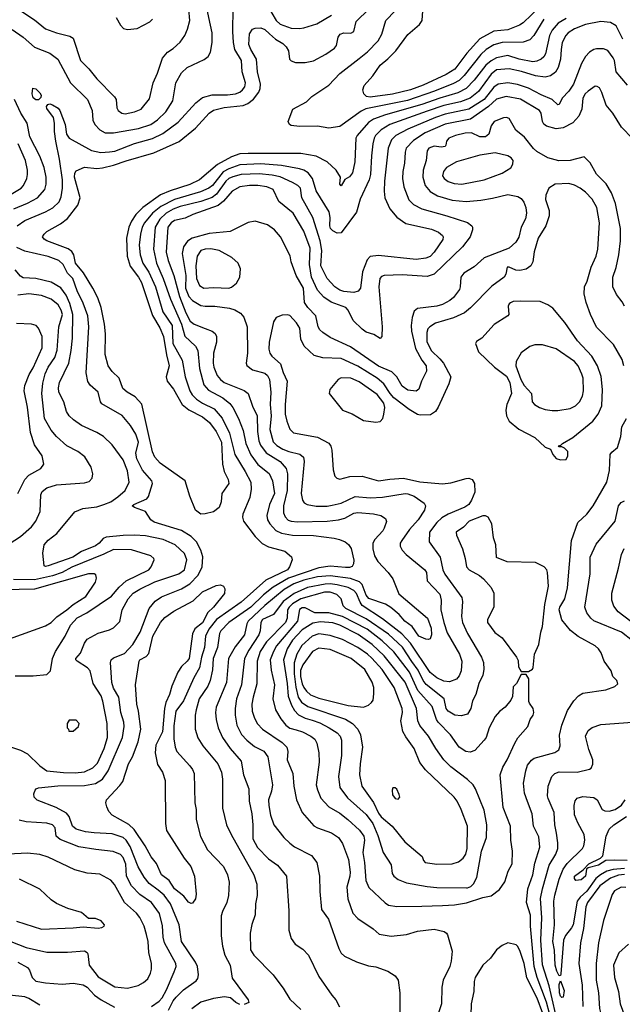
# Model space of a CAD drawing. Extents: x 997028 to 1115134, y 536408 to 618974.
# Tile 413 of 473: x 1084809 to 1089150, y 555832 to 562930. Entities that reach past the tile are written whole.
import ezdxf

# ---------------------------------------------------------------- set-up
doc = ezdxf.new("R2010")
doc.units = 0

msp = doc.modelspace()

# ---------------------------------------------------------------- linework, layer by layer
at = {"layer": '0CON10XD'}
for points in [[(1084755, 562859.5), (1084834.8, 562804.8), (1084915, 562733.1), (1085025, 562688.5), (1085083.5, 562645), (1085175.5, 562475), (1085298.5, 562355), (1085331.9, 562275), (1085335.6, 562205), (1085350, 562175), (1085385.8, 562135), (1085425, 562115.5), (1085485, 562113.9), (1085665, 562146.3), (1085753.1, 562175), (1085802.1, 562207.9), (1085861.8, 562265), (1085911.5, 562345), (1085933.5, 562475), (1085975, 562545.8), (1086015, 562585.4), (1086137.2, 562642.8), (1086166.2, 562665), (1086182.5, 562695), (1086196.5, 562765), (1086196.2, 562835), (1086152.3, 563035)], [(1084790, 561445), (1084845, 561481.8), (1084995.2, 561544.8), (1085046.5, 561573.5), (1085092.4, 561617.6), (1085108, 561652), (1085118.1, 561715), (1085116.6, 561775), (1085095.4, 561925), (1085069.4, 562055), (1085060, 562125), (1085060, 562185), (1085051.2, 562225), (1085005, 562290), (1085002.5, 562305), (1085011.7, 562318.3), (1085025, 562322.5), (1085045, 562316.7), (1085085, 562291.2), (1085098.8, 562275), (1085135.6, 562175), (1085145.6, 562105), (1085165.4, 562075.4), (1085327.2, 561987.2), (1085393.3, 561973.3), (1085455, 561976.7), (1085495, 561983.4), (1085635, 562037.4), (1085766.7, 562073.3), (1085840.8, 562109.2), (1085949.4, 562190.6), (1086078.7, 562331.3), (1086125, 562369.2), (1086195, 562387.2), (1086305, 562388.8), (1086363.7, 562396.3), (1086395, 562407.8), (1086415, 562423.2), (1086430.9, 562445), (1086436.5, 562475), (1086411.2, 562555), (1086406.4, 562635), (1086357.8, 562715), (1086348.2, 562765), (1086343.8, 562845), (1086347.9, 563012.1)], [(1084817.8, 562995), (1084915, 562930), (1084995, 562864.5), (1085075, 562835.5), (1085170.9, 562810.9), (1085195, 562796.2), (1085246.2, 562635), (1085306.9, 562576.9), (1085364.1, 562504.1), (1085493, 562373), (1085503.1, 562355), (1085508.1, 562295), (1085518.6, 562275), (1085545, 562256.4), (1085568.2, 562251.8), (1085636.7, 562265), (1085685, 562284.4), (1085745, 562360), (1085769.5, 562475), (1085800.9, 562545), (1085837, 562653), (1085874.5, 562695.5), (1085915, 562722.5), (1085965, 562768.6), (1085997.5, 562815), (1086017.9, 562862.1), (1086034.6, 562925), (1086028.2, 563005)], [(1088745, 562937.7), (1088687.5, 562905), (1088644.2, 562855), (1088626.2, 562815), (1088598, 562685), (1088585, 562662.2), (1088564.7, 562645.3), (1088535, 562631.2), (1088505, 562626.3), (1088408, 562645), (1088325, 562672.1), (1088245, 562655.2), (1088206, 562634), (1088168.2, 562601.9), (1088083.3, 562495), (1088024.9, 562435.1), (1087965, 562403), (1087835.4, 562364.6), (1087705, 562318.2), (1087445, 562244.4), (1087358.1, 562211.9), (1087320.8, 562189.2), (1087240.7, 562095), (1087230.9, 562075), (1087222.9, 561905), (1087206.2, 561826.2), (1087185, 561796.2), (1087152.3, 561777.7), (1087125, 561733.3), (1087114.2, 561745), (1087120, 561795), (1087088.1, 561845), (1087024.2, 561905), (1086945.9, 561945.9), (1086835, 561965.3), (1086454, 561966), (1086395, 561962.2), (1086335, 561940.2), (1086233.9, 561886.1), (1086105, 561776.5), (1086035, 561741.9), (1085893.4, 561696.6), (1085823.3, 561666.7), (1085694.8, 561575.2), (1085644.7, 561525), (1085613.3, 561476.7), (1085595.2, 561435), (1085578.1, 561355), (1085583.8, 561225), (1085603.7, 561153.7), (1085664.1, 561075), (1085685.2, 561035.2), (1085765, 560797.5), (1085819.1, 560709.1), (1085845.5, 560645), (1085865.6, 560515), (1085884.7, 560435), (1085864.5, 560355), (1085871.1, 560325), (1085916.2, 560266.2), (1085978.9, 560155), (1086026.3, 560116.3), (1086125, 560067.2), (1086175.4, 560025), (1086225, 559960.8), (1086262.2, 559885), (1086268.8, 559725), (1086282.9, 559672.9), (1086311.5, 559615), (1086314.5, 559585.5), (1086264, 559515), (1086260, 559455), (1086245, 559413.3), (1086205, 559382), (1086145, 559366.7), (1086114.6, 559364.6), (1086074.6, 559394.6), (1086034.4, 559495), (1086001.9, 559605), (1085821.8, 559731.8), (1085782.9, 559775), (1085765.4, 559815), (1085688.3, 560158.3), (1085641.7, 560211.7), (1085582, 560245), (1085550.9, 560270.9), (1085526, 560345), (1085474.1, 560394.1), (1085445.5, 560435), (1085425.4, 560515.4), (1085426.7, 560665), (1085420.6, 560735), (1085395.3, 560855), (1085370.7, 560925), (1085335.2, 560995.2), (1085268.1, 561105), (1085212, 561175), (1085198.8, 561235), (1085185, 561260), (1085158.3, 561278.3), (1085004.2, 561335), (1084985, 561347.1), (1084972.9, 561365), (1084984.3, 561385), (1085005, 561402.9), (1085101.7, 561458.3), (1085153.7, 561496.3), (1085226.9, 561593.1), (1085243.3, 561645), (1085203.3, 561795), (1085205.5, 561824.5), (1085215, 561840.8), (1085275, 561866.5), (1085365, 561857.7), (1085405, 561862.7), (1085485, 561881.6), (1085575, 561913.4), (1085775, 561970.6), (1085957.3, 562052.7), (1086075, 562148.8), (1086174.6, 562255), (1086205, 562277.8), (1086282.2, 562297.8), (1086417.8, 562312.2), (1086453.2, 562326.8), (1086492.8, 562357.3), (1086532.8, 562407.2), (1086542.4, 562435), (1086542.9, 562465), (1086521.9, 562555), (1086515.9, 562645), (1086473.4, 562715), (1086460.8, 562750.9), (1086465, 562828.8), (1086485, 562861.8), (1086505, 562869.6), (1086545, 562872.1), (1086575, 562859.1), (1086608.6, 562828.6), (1086650.7, 562790.7), (1086705, 562757.3), (1086729.4, 562735), (1086745.8, 562705), (1086752.5, 562645), (1086763.8, 562633.8), (1086795, 562622.2), (1086865, 562621.1), (1086925, 562634.4), (1087015, 562681.8), (1087075.7, 562725), (1087090.8, 562745), (1087104.2, 562805), (1087118.8, 562825), (1087145, 562835.7), (1087195, 562832.5), (1087215, 562843.8), (1087233.5, 562916.5), (1087325, 563006.5)], [(1086595, 563030.6), (1086655.9, 562925), (1086685, 562897.8), (1086765, 562868.7), (1086825, 562865.4), (1086855, 562870.4), (1086949.6, 562900.4), (1087055, 562962.1)], [(1088585.3, 562935), (1088512.8, 562817.2), (1088485.3, 562784.7), (1088435, 562768.2), (1088285.2, 562764.8), (1088225, 562750), (1088169.6, 562715), (1088130.5, 562679.5), (1088011.9, 562528.1), (1087975, 562492.4), (1087935, 562469.6), (1087796.2, 562415), (1087602.9, 562347.1), (1087302.7, 562287.3), (1087269.1, 562270.9), (1087115, 562160), (1087035, 562149.2), (1086955, 562162.5), (1086825, 562160), (1086765, 562166.7), (1086752.5, 562175), (1086743.8, 562195), (1086776.1, 562283.9), (1086875, 562338), (1086914.5, 562375.5), (1087035, 562459.2), (1087115, 562541.9), (1087255, 562651.1), (1087315, 562697.5), (1087392.4, 562777.6), (1087417.7, 562825), (1087445.9, 562924.1), (1087514.6, 562995)], [(1088556.6, 563023.4), (1088435, 562907.7), (1088409.7, 562890.3), (1088325, 562857.4), (1088225, 562847.9), (1088125, 562791.2), (1088030.2, 562689.8), (1087945, 562573.3), (1087880.5, 562535), (1087715, 562457.7), (1087624.3, 562425), (1087495, 562394.3), (1087335, 562371.5), (1087306.6, 562376.6), (1087287.5, 562395), (1087281.4, 562425), (1087290.6, 562455), (1087353.7, 562526.4), (1087405, 562603.1), (1087462.2, 562647.8), (1087518.1, 562705), (1087605, 562822.5), (1087690, 562895), (1087707.3, 562925), (1087713.5, 562995)], [(1085503.8, 562945), (1085535, 562890), (1085557.3, 562867.3), (1085585, 562860), (1085655, 562866.2), (1085746.7, 562915), (1085765, 562933.3)], [(1089155, 562788.5), (1089105.7, 562885.7), (1089065, 562910.3), (1088995, 562916.2), (1088885, 562896.4), (1088805, 562864.7), (1088759.6, 562835), (1088742.5, 562815), (1088717.8, 562765), (1088708.8, 562715), (1088706, 562645), (1088689.2, 562585), (1088668.9, 562551.1), (1088634, 562526), (1088595, 562514.6), (1088525, 562524.2), (1088425, 562557.4), (1088335, 562576.7), (1088245, 562569.1), (1088205, 562536.4), (1088115, 562413.1), (1088053.2, 562365), (1087985, 562337), (1087865, 562311.6), (1087745, 562270.2), (1087475.5, 562175), (1087413.4, 562136.6), (1087373.3, 562095), (1087362.2, 562075), (1087353.8, 562036.2), (1087342.3, 561947.7), (1087336.2, 561815), (1087325.6, 561774.4), (1087261.5, 561635), (1087235, 561543.3), (1087125, 561394), (1087095, 561392), (1087065, 561408), (1087048.6, 561425), (1087042.7, 561445), (1087045.6, 561505), (1087037.5, 561545), (1086945, 561696.7), (1086918.5, 561785), (1086886.5, 561825)], [(1089187.8, 562457.8), (1089105.6, 562555), (1089093.6, 562635), (1089085, 562654.2), (1089045, 562708), (1089015, 562720.8), (1088965, 562720.8), (1088945, 562714.2), (1088914.4, 562695.6), (1088885.5, 562664.5), (1088856.9, 562613.1), (1088798.2, 562465), (1088764.3, 562415.7), (1088716.7, 562365), (1088695, 562317.5), (1088685, 562316.7), (1088644.7, 562354.7), (1088565, 562389.3), (1088475, 562435.8), (1088395, 562463.2), (1088325, 562473.7), (1088255, 562464.1), (1088225, 562443.2), (1088154.3, 562355), (1088045, 562284.4), (1087875, 562247.8), (1087805, 562224.8), (1087605, 562140), (1087518.8, 562095), (1087488.5, 562065), (1087462.6, 562005), (1087435.9, 561765), (1087434, 561694), (1087440, 561645), (1087475.9, 561565.9), (1087525, 561506.7), (1087591.3, 561461.3), (1087775, 561419.6), (1087825, 561398.5), (1087855.3, 561375.3), (1087860.5, 561365), (1087856.4, 561345), (1087795.4, 561255), (1087765, 561223.8), (1087735, 561210.8), (1087665, 561201.1), (1087395, 561228.9), (1087335, 561222), (1087312, 561198), (1087277.8, 561112.3), (1087264.7, 560995), (1087247, 560973), (1087215, 560963.3), (1087145, 560970.5), (1087115, 560981.2), (1087078.2, 561005), (1087023.3, 561065), (1086978.2, 561155), (1086985.6, 561265), (1086974.4, 561335), (1086920.3, 561505), (1086840.9, 561645), (1086832.1, 561715), (1086813.3, 561735), (1086775, 561756.6), (1086686.2, 561796.2), (1086628.7, 561808.7), (1086535, 561818.1), (1086405, 561813.7), (1086345, 561797.9), (1086316.7, 561785), (1086295, 561766.2), (1086226.9, 561673.1), (1086195, 561647.2), (1086115, 561620.3), (1085965, 561582.9), (1085915, 561563.4), (1085865, 561534.8), (1085817.5, 561492.5), (1085786, 561435), (1085773.1, 561275), (1085794.8, 561175), (1085843.4, 561063.4), (1085895.7, 560915), (1085975.2, 560735), (1085999, 560649), (1086075.2, 560575.2), (1086093.1, 560545), (1086104.2, 560414.2), (1086135, 560298.1), (1086168.8, 560258.8), (1086273.3, 560203.3), (1086323.2, 560163.2), (1086345.2, 560135.2), (1086386, 560055), (1086417.7, 559967.7), (1086437.6, 559875), (1086473, 559793), (1086524, 559724), (1086605, 559658.2), (1086630, 559605), (1086644.7, 559515), (1086608.9, 559435), (1086590.3, 559355), (1086594.1, 559325), (1086611.2, 559295), (1086655, 559248), (1086695, 559228.4), (1086774.3, 559214.3), (1086925, 559210.8), (1087075, 559192.1), (1087113.1, 559183.1), (1087154.6, 559164.6), (1087177.6, 559147.6), (1087198, 559118), (1087215.4, 559034.6), (1087213.3, 559006.7), (1087205, 558988.8), (1087185, 558981.1), (1087155, 558980.8), (1087045, 558990.2), (1086965, 558978.5), (1086745.9, 558904.1), (1086635, 558839.2), (1086566.5, 558783.5), (1086475, 558694.4), (1086316, 558585), (1086258.8, 558525), (1086248.1, 558505), (1086234.2, 558405), (1086203.8, 558325), (1086196.9, 558243.1), (1086181.1, 558165), (1086164.1, 558125), (1086102.9, 558035), (1086079.1, 557955), (1086073.9, 557915), (1086072.1, 557815), (1086091.9, 557751.9), (1086128.5, 557695), (1086235.5, 557565), (1086263.5, 557505), (1086270.5, 557455), (1086270.5, 557245), (1086299.5, 557125), (1086332.5, 557055), (1086494.5, 556765), (1086516.9, 556696.9), (1086520, 556615), (1086506.9, 556555), (1086504.4, 556475.6), (1086482.2, 556407.8), (1086470, 556345), (1086470.8, 556225), (1086496, 556185), (1086636, 556045), (1086669.1, 555999.1), (1086707.6, 555947.6), (1086755, 555868), (1086835, 555793.3)], [(1084925, 562352), (1084905, 562367.5), (1084898.8, 562395), (1084902.5, 562437.5), (1084925, 562432.5), (1084953.6, 562403.6), (1084962.5, 562385), (1084961.7, 562368.3), (1084945, 562353.3), (1084925, 562352)], [(1089224.3, 562074.3), (1089144.4, 562154.4), (1089082.5, 562255), (1089034.7, 562314.7), (1089003.8, 562405), (1088985, 562438.1), (1088969.4, 562449.4), (1088955, 562451.1), (1088904.2, 562415.8), (1088882.9, 562395), (1088865.4, 562365), (1088858.9, 562285), (1088836, 562234), (1088793.7, 562186.3), (1088725, 562150.9), (1088675, 562142.5), (1088605, 562161.5), (1088586.1, 562176.1), (1088574.4, 562195), (1088565.5, 562255), (1088553.1, 562275), (1088416.8, 562356.8), (1088313.4, 562376.6), (1088245, 562356.4), (1088186.7, 562303.3), (1088056, 562214), (1087875, 562176.8), (1087730.9, 562115), (1087645, 562059.6), (1087593.9, 562005), (1087585.4, 561975), (1087581.8, 561895), (1087568.4, 561835), (1087567.5, 561785), (1087575.6, 561724.4), (1087611.2, 561631.2), (1087645, 561598.8), (1087705, 561566.2), (1087887.1, 561517.1), (1088035, 561468.9), (1088066, 561445), (1088072, 561435), (1088070.8, 561415), (1088053.1, 561365), (1087998, 561292), (1087795, 561094.6), (1087745, 561078.9), (1087565, 561090.3), (1087435, 561086.8), (1087415, 561078.5), (1087403.5, 561065), (1087395.4, 561005), (1087420, 560715), (1087418.8, 560645), (1087405, 560631.2), (1087359.4, 560659.4), (1087305, 560677.8), (1087275, 560698.1), (1087212.1, 560762.1), (1087176.1, 560836.1), (1087157.5, 560855), (1087053.8, 560893.8), (1086999, 560929), (1086955, 560980.5), (1086911.7, 561075), (1086896.2, 561165), (1086902.2, 561282.2), (1086856.6, 561406.6), (1086778.9, 561535), (1086675, 561618.5), (1086635, 561705.5), (1086590, 561725), (1086525.2, 561735.2), (1086465, 561735.7), (1086394.3, 561725), (1086339.1, 561695), (1086278, 561622), (1086239.1, 561590.9), (1086056.2, 561525), (1086000.9, 561499.1), (1085925, 561482.5), (1085899.7, 561465), (1085876.6, 561435), (1085863.3, 561255), (1085877.4, 561195), (1085919, 561085), (1085960, 560935), (1086005, 560817.1), (1086037.2, 560757.2), (1086065, 560734), (1086145, 560703.8), (1086195.5, 560685.5), (1086216.8, 560666.8), (1086225.6, 560645.6), (1086225.6, 560605), (1086204.7, 560525.3), (1086203.5, 560455), (1086208, 560425), (1086231.2, 560365), (1086254.5, 560335), (1086281.1, 560315), (1086427, 560257), (1086455, 560234.2), (1086486.2, 560145), (1086519.2, 560075), (1086521.2, 559961.2), (1086531.5, 559895), (1086542.6, 559862.6), (1086585, 559807.6), (1086685, 559744.1), (1086729.3, 559695), (1086737.1, 559655), (1086734.8, 559535), (1086710.5, 559425), (1086710.4, 559375), (1086721.8, 559345), (1086743.1, 559323.1), (1086765, 559314.2), (1086809.6, 559309.6), (1087025, 559314.2), (1087105, 559323.5), (1087152.5, 559337.5), (1087215, 559371.3), (1087245, 559378.2), (1087358.2, 559368.2), (1087410, 559355), (1087443.8, 559335), (1087451.7, 559311.7), (1087435.4, 559264.6), (1087424.4, 559245), (1087367, 559183), (1087353.8, 559155), (1087353.8, 559115), (1087366.2, 559065), (1087388.2, 559025), (1087463.1, 558945), (1087498.1, 558898.1), (1087540.4, 558790.4), (1087746.6, 558616.6), (1087774, 558544), (1087776.9, 558495), (1087765, 558467.5), (1087755, 558461.4), (1087734.6, 558464.6), (1087685, 558486.9), (1087635.8, 558555.8), (1087582.5, 558595), (1087542.3, 558642.3), (1087483.1, 558693.1), (1087445, 558716.7), (1087325, 558756.4), (1087305, 558782.3), (1087277.2, 558857.2), (1087257.6, 558877.6), (1087191.6, 558901.6), (1087045, 558921.8), (1086955, 558912.9), (1086855, 558889), (1086785, 558862.2), (1086715, 558821.5), (1086575, 558706.5), (1086454.7, 558595), (1086445.3, 558575), (1086429.4, 558495), (1086360.1, 558409.9), (1086313.1, 558325), (1086299.4, 558150.6), (1086225.4, 557975), (1086220.4, 557935), (1086223.8, 557885), (1086237.9, 557825), (1086270.8, 557755), (1086324.8, 557674.8), (1086404.5, 557585), (1086421.1, 557485), (1086460.5, 557385), (1086462.9, 557295), (1086482.1, 557205), (1086489.1, 557125), (1086487.5, 557025), (1086521.3, 556961.3), (1086600.5, 556880.5)], [(1084766.4, 561566.4), (1084865, 561606.6), (1084937.8, 561645), (1084988.8, 561705), (1084999.3, 561745), (1084999.3, 561795), (1084984.7, 561865), (1084954, 561945), (1084880.7, 562085), (1084862.5, 562185), (1084816.2, 562255), (1084770.2, 562355)], [(1089165.5, 560865.5), (1089150, 560895), (1089108.3, 560948.3), (1089083.1, 561005), (1089083.1, 561075), (1089106.1, 561143.9), (1089126.2, 561235), (1089136.2, 561335), (1089136.2, 561425), (1089102.1, 561605), (1089071.7, 561681.7), (1089035, 561747.5), (1088965, 561815.8), (1088918.9, 561898.9), (1088875, 561941.2), (1088775.4, 561914.6), (1088692.6, 561912.6), (1088614.7, 561934.7), (1088535, 561980.5), (1088510.9, 562000.9), (1088445, 562083.1), (1088383.8, 562133.8), (1088335, 562216.9), (1088315, 562225.6), (1088295, 562223.5), (1088227.5, 562195), (1088205.6, 562165), (1088189.4, 562105), (1088165, 562084.6), (1088125, 562084.6), (1088065, 562114), (1088017.7, 562112.3), (1087948.8, 562095), (1087901.2, 562075), (1087883.8, 562055), (1087880, 562025), (1087873.6, 562016.4), (1087845, 562010.8), (1087795, 562017.8), (1087755.8, 562005), (1087744.5, 561985), (1087737.5, 561915), (1087716.2, 561845), (1087713.8, 561795), (1087730.4, 561735), (1087765, 561692.3), (1087819, 561659), (1087925, 561628.2), (1088025, 561620), (1088131.5, 561628.5), (1088215, 561642.3), (1088325, 561670), (1088396.5, 561656.5), (1088421.5, 561641.5), (1088440.9, 561615), (1088456.1, 561575), (1088460, 561535), (1088451.8, 561495), (1088421.5, 561435), (1088405, 561362), (1088383.6, 561325), (1088335, 561282), (1088155, 561212.7), (1088082.2, 561147.8), (1088008, 561102), (1087987.1, 561075), (1087982.9, 561005), (1087976.4, 560985), (1087933.6, 560926.4), (1087908.1, 560905), (1087855, 560877.3), (1087815, 560864.2), (1087675, 560848.5), (1087651.7, 560828.3), (1087637.1, 560782.9), (1087629.8, 560725), (1087631.9, 560685), (1087660.6, 560560.6), (1087707.1, 560475), (1087736.1, 560435), (1087738.5, 560395), (1087704.2, 560325), (1087685, 560266.7), (1087665, 560252.9), (1087605, 560258.8), (1087565, 560287.3), (1087525, 560356.4), (1087490.5, 560390.5), (1087395, 560432.1), (1087191.5, 560571.5), (1087045, 560639.1), (1086993.1, 560675), (1086970.5, 560695), (1086958.8, 560715), (1086942.2, 560795), (1086884.5, 560855), (1086860.9, 560890.9), (1086852.8, 560995), (1086800.5, 561085), (1086764.5, 561184.5), (1086756.8, 561226.8), (1086688.6, 561365), (1086645, 561414), (1086595, 561450.8), (1086505, 561477.5), (1086455, 561468), (1086325.9, 561404.1), (1086175, 561388.8), (1086052.5, 561355), (1086017.8, 561332.3), (1085987.8, 561292.2), (1085978.2, 561245), (1086006, 561085), (1086003.9, 560995), (1086028.3, 560935), (1086055, 560906.1), (1086115, 560869.2), (1086143.9, 560863.9), (1086215, 560865.3), (1086320.8, 560850.9), (1086359, 560839), (1086400, 560815), (1086424.5, 560785), (1086447.1, 560715), (1086450.5, 560525), (1086440.6, 560455), (1086446.3, 560436.3), (1086485, 560406.2), (1086575, 560381.4), (1086595.2, 560365.2), (1086608.4, 560335), (1086617.1, 560245), (1086612.7, 560155), (1086619.5, 560075), (1086611.6, 559975), (1086635, 559886.9), (1086661.1, 559861.1), (1086705, 559834.8), (1086746.8, 559816.8), (1086827.1, 559797.1), (1086853.1, 559775), (1086857.8, 559745), (1086837.5, 559515), (1086846.9, 559466.9), (1086857.8, 559447.8), (1086880, 559435), (1086945, 559422.7), (1087025, 559423.1), (1087061, 559429)], [(1084687.8, 561635), (1084819.1, 561715), (1084836.2, 561735), (1084859.6, 561785), (1084866, 561815), (1084864.1, 561845), (1084850.6, 561915), (1084798.5, 562035)], [(1087995, 561744.6), (1088155, 561775.5), (1088285, 561823.5), (1088347, 561863), (1088362.4, 561887.6), (1088364.4, 561915), (1088350, 561935), (1088325, 561949.1), (1088235, 561969.1), (1088125, 561953.2), (1087955, 561904.5), (1087883.3, 561865), (1087861.5, 561835), (1087855.5, 561805), (1087866.9, 561785), (1087895, 561763.8), (1087938.8, 561748.8), (1087995, 561744.6)], [(1086886.5, 561825), (1086855, 561844.7), (1086825, 561854.7), (1086695, 561878.7), (1086545, 561890.9), (1086395, 561884.1), (1086315, 561855.8), (1086275.8, 561834.2), (1086196.7, 561735), (1086171.2, 561715), (1086111.4, 561688.6), (1085925, 561634.8), (1085825.5, 561584.4), (1085764.6, 561535.4), (1085707.9, 561465), (1085691.1, 561435), (1085679.4, 561385), (1085670.5, 561305), (1085677.4, 561235), (1085696.9, 561175), (1085739.3, 561109.3), (1085787, 561005), (1085838.9, 560825), (1085908.3, 560725), (1085913, 560595), (1085978.6, 560475), (1086002.1, 560355), (1086034.1, 560255), (1086052.2, 560225), (1086083.2, 560193.2), (1086125, 560165.3), (1086209.6, 560125), (1086268.3, 560058.3), (1086319.9, 559949.9), (1086359.2, 559795), (1086432.3, 559672.3), (1086473.1, 559595), (1086475.4, 559545), (1086466.2, 559485), (1086416.9, 559365), (1086414.5, 559344.5), (1086421.9, 559315), (1086505, 559204.2), (1086555, 559153.1), (1086600.4, 559130.4), (1086719.5, 559099.5), (1086767.5, 559057.5), (1086772.5, 559035), (1086753.6, 558985), (1086737.7, 558965), (1086581.7, 558888.3), (1086405, 558731.1), (1086226.8, 558605), (1086170.8, 558535), (1086146.6, 558486.6), (1086139.4, 558405), (1086117.7, 558335), (1086103.4, 558256.6), (1086064.6, 558185), (1085990.1, 558019.9), (1085934.2, 557945), (1085918.7, 557838.7), (1085919.7, 557745), (1085928.9, 557685), (1085940.9, 557655), (1086035, 557551.4), (1086054.7, 557524.7), (1086066.5, 557495), (1086070.5, 557285), (1086079.1, 557235), (1086080.5, 557165), (1086111.7, 557041.7), (1086162.2, 556945), (1086276.9, 556825), (1086306.4, 556765), (1086317.9, 556712.1), (1086313.5, 556615), (1086300, 556565), (1086269.1, 556500.9), (1086261.1, 556468.9), (1086260.7, 556325), (1086270.9, 556250.9), (1086286, 556186), (1086325.5, 556115), (1086340.6, 556020.6), (1086456, 555865), (1086460, 555845), (1086425, 555829.3)], [(1089160.8, 560435), (1089149.2, 560479.2), (1089087.6, 560587.6), (1088965, 560714), (1088921.1, 560805), (1088890.2, 560890.2), (1088874.6, 560954.6), (1088879.1, 561005), (1088897.1, 561045), (1088925.5, 561145), (1088962.1, 561225), (1088974.6, 561275), (1088986.7, 561465), (1088967.5, 561575), (1088933.5, 561635), (1088885, 561685.6), (1088846, 561715), (1088805, 561736.5), (1088765, 561748.5), (1088667.5, 561745), (1088620, 561715), (1088599.4, 561665), (1088597, 561633), (1088624.4, 561555), (1088624.4, 561515), (1088600.5, 561445), (1088543.8, 561355), (1088515, 561257.5), (1088506.5, 561185), (1088491.1, 561155), (1088458, 561132), (1088412, 561122), (1088383.2, 561123.2), (1088335, 561145.8), (1088320, 561145), (1088310.6, 561095), (1088300, 561075), (1088210.7, 561009.3), (1088057, 560853), (1088013.2, 560816.8), (1087935, 560781.5), (1087805, 560741.1), (1087763.1, 560716.9), (1087749.7, 560700.3), (1087741.1, 560675), (1087742.9, 560607.1), (1087775, 560541.8), (1087836.2, 560486.2), (1087863.1, 560453.1), (1087914.2, 560355), (1087900, 560305), (1087823.9, 560136.1), (1087804.6, 560105.4), (1087768.7, 560081.3), (1087695, 560079.1), (1087674.1, 560084.1), (1087615, 560118.8), (1087505, 560203.7), (1087477.6, 560235), (1087432.9, 560305), (1087383.8, 560345), (1087245, 560431.2), (1087125, 560488), (1086993, 560493), (1086930.3, 560510.3), (1086857.2, 560577.2), (1086833.3, 560626.7), (1086826.2, 560705), (1086803.8, 560745), (1086755, 560797.1), (1086735, 560802.5), (1086699.5, 560800.5), (1086657, 560783), (1086637, 560753), (1086607.1, 560605), (1086604.5, 560555.5), (1086611.5, 560525), (1086624.7, 560504.7), (1086688.1, 560448.1), (1086706.2, 560386.2), (1086735.8, 560325), (1086720.5, 560155), (1086721.8, 560085), (1086732.7, 560035), (1086755, 559978), (1086780.9, 559950.9), (1086955, 559920), (1087037, 559877), (1087050.8, 559855), (1087056.5, 559826.5), (1087066.7, 559685), (1087080.3, 559640.3), (1087094.3, 559624.3), (1087115, 559617.5), (1087186.7, 559636.7), (1087275, 559638.9), (1087395, 559605.4), (1087475, 559618.7), (1087575, 559625.3), (1087692.6, 559597.4), (1087855, 559583.8), (1087915, 559590), (1088025, 559621.4), (1088045, 559624.2), (1088068.8, 559615), (1088085.6, 559585.6), (1088088.5, 559525), (1088064.6, 559465), (1088045.4, 559435), (1088015, 559415.4), (1087895, 559365.9), (1087850.5, 559339.5), (1087814, 559305), (1087761.2, 559235), (1087759.4, 559165), (1087838.9, 559055), (1087856.3, 558965), (1087872.5, 558932.5), (1087994.3, 558765), (1087999.4, 558735), (1087993, 558627), (1087999.6, 558585), (1088034, 558505), (1088135.4, 558335), (1088149.6, 558295), (1088152.1, 558245), (1088144.7, 558205.3), (1088117.3, 558145), (1088094.6, 558065.4), (1088070.7, 558019.3), (1088059.5, 557965), (1088035, 557924.4), (1087989.5, 557910.5), (1087945, 557915.4), (1087895, 557944.5), (1087880.4, 557965), (1087867.9, 558035), (1087737.3, 558137.3), (1087716.5, 558166.5), (1087680.7, 558240.7), (1087633.8, 558303.8), (1087565.8, 558405.8), (1087465, 558500), (1087305, 558610.4), (1087158.2, 558685), (1087140, 558705), (1087125.5, 558755), (1087093.6, 558785), (1087045, 558804.1), (1087005, 558803), (1086835, 558755.5), (1086775, 558718.6), (1086749.8, 558695), (1086739.3, 558675), (1086736.2, 558615), (1086724.8, 558585), (1086586.1, 558443.9), (1086542, 558375), (1086520.2, 558305), (1086517.2, 558142.7), (1086489.7, 558045), (1086482.2, 557995), (1086484.2, 557944.2), (1086500.4, 557895), (1086522.8, 557852.8), (1086557.5, 557815), (1086699.7, 557719.7), (1086732.5, 557685), (1086740.5, 557655), (1086736.9, 557595), (1086776.5, 557495), (1086784.6, 557405), (1086803.5, 557305), (1086844.6, 557214.6), (1086928.6, 557118.6), (1086955, 557103.5), (1087055, 557068.5), (1087105, 557034.3), (1087135, 556990), (1087176.9, 556875), (1087190.4, 556785), (1087188.2, 556755), (1087166.5, 556675), (1087172.8, 556592.8), (1087209.2, 556489.2), (1087245, 556450.6), (1087355, 556375.6), (1087398.3, 556338.3), (1087485, 556322.5), (1087595, 556334.4), (1087675, 556358.5), (1087795, 556372.9), (1087865.8, 556355.8), (1087884.2, 556344.2), (1087891.7, 556331.7), (1087925.5, 556215), (1087917, 556143), (1087906.8, 556103.2), (1087858.8, 556005), (1087850.5, 555955), (1087847.5, 555835), (1087806.9, 555713.1)], [(1085880.1, 555789.9), (1085915, 555857.1), (1085935, 555882.9), (1085990, 555935), (1086079.4, 556000.6), (1086091.7, 556018.3), (1086097.5, 556045), (1086088.9, 556105), (1086076.3, 556136.3), (1085973.4, 556285), (1085957.2, 556405), (1085895.8, 556555), (1085849.3, 556619.3), (1085806.4, 556655), (1085742.4, 556702.4), (1085705, 556747.3), (1085662.4, 556822.4), (1085605, 556968.2), (1085575.1, 557015.1), (1085555, 557033.1), (1085475, 557061.1), (1085345, 557066.7), (1085283.8, 557075), (1085215, 557093.5), (1085188.4, 557115), (1085165.3, 557185.3), (1085145, 557209.5), (1085071.3, 557251.3), (1084935, 557302.9), (1084912.5, 557325), (1084911.7, 557348.3), (1084920, 557375), (1084927.5, 557385), (1084945, 557391.2), (1085083.7, 557406.4), (1085275, 557408.3), (1085355, 557424.7), (1085405.5, 557454.5), (1085446.8, 557515), (1085550, 557755), (1085562.4, 557835), (1085559.7, 557865), (1085537.8, 557935), (1085522, 558045), (1085485, 558111.4), (1085471.9, 558151.9), (1085462.9, 558295), (1085466.7, 558315), (1085485, 558330), (1085565, 558361.6), (1085623.5, 558425), (1085676.2, 558513.9), (1085742.5, 558685), (1085785, 558737.8), (1085830.8, 558769.2), (1085973.4, 558826.6), (1086035, 558863.4), (1086094.1, 558925), (1086122.5, 558985), (1086127.4, 559057.4), (1086113.2, 559105), (1086083.8, 559165), (1086045, 559204.6), (1085975, 559247.6), (1085777.2, 559307.2), (1085754.6, 559325), (1085714.6, 559384.6), (1085635, 559412.9), (1085620, 559425), (1085630, 559435), (1085725.4, 559474.6), (1085737.1, 559492.9), (1085766.8, 559586.8), (1085761.4, 559605), (1085693.4, 559683.4), (1085651.6, 559765), (1085644.7, 559805), (1085663.7, 559885), (1085645, 559942.9), (1085606.5, 560005), (1085547.1, 560077.1), (1085401.7, 560161.7), (1085391.4, 560175), (1085373.1, 560245), (1085316.2, 560296.2), (1085300.9, 560320.9), (1085288.8, 560385), (1085306.5, 560715), (1085299.5, 560795), (1085266, 560886), (1085221.9, 560975), (1085192.3, 561065), (1085153.1, 561103.1), (1085121.9, 561165), (1085091.8, 561195), (1085015, 561223.5), (1084845, 561261.6), (1084788.9, 561288.9)], [(1086315, 560994.4), (1086335, 561002.5), (1086369.7, 561030.3), (1086396, 561075), (1086400, 561135), (1086384, 561175), (1086338, 561215), (1086245, 561266.2), (1086185, 561277.3), (1086144.7, 561275.3), (1086114.5, 561265), (1086087.5, 561225), (1086076.8, 561155), (1086083.8, 561063.8), (1086103.5, 561013.5), (1086135, 560994.6), (1086205, 560999.2), (1086315, 560994.4)], [(1084735, 557690), (1084815, 557662.9), (1084865, 557636.9), (1084955, 557551.1), (1085005, 557515.9), (1085125, 557503.1), (1085208.7, 557501.3), (1085275, 557507.3), (1085335, 557535.4), (1085370.1, 557569.9), (1085417.2, 557675), (1085441.6, 557755), (1085438.3, 557855), (1085408.2, 558018.2), (1085395, 558054.4), (1085337.5, 558145), (1085316.7, 558236.7), (1085297.9, 558257.9), (1085222.5, 558305), (1085213.1, 558315), (1085213.1, 558325), (1085247.8, 558362.3), (1085275.5, 558435), (1085295, 558462.9), (1085375, 558508), (1085455, 558531.2), (1085485, 558546.2), (1085529.1, 558590.9), (1085548.1, 558675), (1085591.2, 558755), (1085627.5, 558795), (1085675, 558825.3), (1085783.2, 558876.8), (1085954.4, 558935), (1085995.4, 558965), (1086012.9, 559035), (1085995, 559081.9), (1085927.8, 559145), (1085841.7, 559181.7), (1085715, 559209.5), (1085635, 559214.3), (1085555, 559212.6), (1085431.7, 559198.3), (1085410.7, 559189.3), (1085381.2, 559155), (1085355, 559135.9), (1085255, 559096.4), (1085190.6, 559055), (1085015, 558992.9), (1084995, 558988.8), (1084985, 558993.3), (1084976.2, 559085), (1084984.7, 559145.3), (1085015, 559178.5), (1085075.6, 559225), (1085205, 559382), (1085262.9, 559407.1), (1085365, 559418.8), (1085415, 559434.5), (1085465, 559454), (1085515, 559489.2), (1085569.1, 559535), (1085596.6, 559595), (1085585, 559678), (1085555, 559757.1), (1085475, 559864), (1085412, 559925), (1085363.8, 559955), (1085255, 560003.3), (1085195.3, 560045.3), (1085164.7, 560074.7), (1085146.4, 560106.4), (1085127.5, 560175), (1085090.4, 560245), (1085088.5, 560275), (1085096.2, 560315), (1085163.1, 560455), (1085180.6, 560545), (1085188.1, 560635), (1085191.2, 560805), (1085170.7, 560885), (1085144, 560945), (1085105, 560997.6), (1085035, 561036.8), (1084925, 561064.2), (1084835, 561069.6), (1084815, 561082.2), (1084777.3, 561127.3)], [(1084655, 559103.8), (1084815.7, 559204.3), (1084894.5, 559275), (1084925.5, 559315), (1084956.5, 559385), (1084960.4, 559505), (1084970.4, 559529.6), (1085005, 559555.3), (1085075, 559575.9), (1085275, 559590), (1085308.5, 559601.5), (1085332, 559625), (1085335.8, 559655), (1085324.4, 559705), (1085278.8, 559778.8), (1085227.6, 559817.6), (1085147.3, 559857.3), (1085074.6, 559924.6), (1085035, 559970.8), (1084987.9, 560055), (1084969.3, 560235), (1084975, 560308.8), (1084992.8, 560377.2), (1085014.8, 560425.2), (1085062, 560495), (1085077.8, 560547.8), (1085090.8, 560715), (1085116.5, 560803.5), (1085107.9, 560835), (1085086.9, 560875), (1085035, 560914.6), (1084965, 560941.5), (1084875, 560952.7), (1084795.3, 560944.7)], [(1088705, 559757.5), (1088745, 559760), (1088757.5, 559785), (1088757, 559817), (1088735, 559840), (1088715, 559850), (1088695, 559850), (1088691.7, 559858.3), (1088708.3, 559861.7), (1088720, 559875), (1088795, 559918), (1088938.6, 560035), (1088976.7, 560085), (1089002.7, 560147.3), (1089007.9, 560265), (1088997.7, 560357.7), (1088971.2, 560435), (1088930.8, 560505), (1088827.9, 560615), (1088737, 560747), (1088649.7, 560849.7), (1088615, 560873.8), (1088557.7, 560897.7), (1088415, 560900), (1088365, 560898), (1088345, 560890), (1088335, 560882.5), (1088328.8, 560865), (1088333.8, 560805), (1088326.2, 560795), (1088226.3, 560733.7), (1088138, 560635), (1088100.5, 560609.5), (1088092.5, 560595), (1088114, 560535), (1088229.5, 560425), (1088315, 560360), (1088340, 560315), (1088351, 560235), (1088318.2, 560155), (1088311.1, 560115), (1088315.6, 560075), (1088336.4, 560036.4), (1088405, 559978), (1088519.1, 559919.1), (1088595, 559847.5), (1088633, 559833), (1088650, 559795), (1088675, 559767.5), (1088705, 559757.5)], [(1084795.4, 559515), (1084845, 559615.6), (1084874.7, 559645.3), (1084960.8, 559695), (1084981.9, 559725), (1084970.9, 559785), (1084915.7, 559865.7), (1084886.5, 559955), (1084865.9, 560135.9), (1084840.4, 560255), (1084846.9, 560293.1), (1084876.9, 560373.1), (1084905, 560420), (1084971.4, 560565), (1084970, 560645), (1084945, 560706.7), (1084926.7, 560725), (1084895, 560735.8), (1084785, 560740)], [(1088645, 560112.9), (1088685, 560113.8), (1088775, 560127.3), (1088813, 560147), (1088841.5, 560175), (1088862.9, 560217.1), (1088871.1, 560255), (1088869.2, 560345), (1088859.6, 560375), (1088832.1, 560435), (1088805.5, 560465), (1088675, 560557.8), (1088575, 560586.9), (1088520, 560585), (1088485, 560574.3), (1088421.4, 560528.6), (1088384.5, 560465), (1088382.3, 560435), (1088418.4, 560335), (1088442.3, 560292.3), (1088495.8, 560235), (1088502, 560175), (1088518, 560155), (1088554, 560134), (1088595, 560120.9), (1088645, 560112.9)], [(1087375, 560028.9), (1087405, 560034.2), (1087424.2, 560055), (1087432.7, 560087.3), (1087438.7, 560135), (1087432.1, 560165), (1087385, 560226.8), (1087255, 560320.3), (1087194.6, 560345.4), (1087125, 560347.1), (1087104.4, 560335), (1087044.3, 560265), (1087037.5, 560235), (1087134.3, 560114.3), (1087205, 560088.1), (1087285, 560039.5), (1087375, 560028.9)], [(1088626.5, 555765), (1088605, 555847.9), (1088537.1, 556025), (1088516.5, 556105), (1088489.3, 556395), (1088487.9, 556475), (1088460.8, 556565), (1088468.8, 556665), (1088505.9, 556765), (1088521.2, 556848.8), (1088556.8, 556965), (1088549.5, 557039.5), (1088510.8, 557115), (1088500.8, 557205), (1088466.9, 557293.1), (1088446.8, 557355), (1088439.2, 557425), (1088454.7, 557515.3), (1088468.5, 557555), (1088495, 557591.1), (1088515, 557606), (1088665, 557646.2), (1088693.4, 557666.6), (1088701.8, 557695), (1088698.3, 557771.7), (1088714.6, 557845), (1088755, 557950), (1088800.2, 558019.8), (1088834.5, 558055.5), (1088865.6, 558074.4), (1089031.2, 558098.8), (1089097, 558123), (1089117, 558143), (1089110, 558165), (1089083.3, 558195), (1089071.2, 558235), (1089020.8, 558305), (1088998, 558365), (1088978.8, 558395), (1088953.8, 558415), (1088832.6, 558482.6), (1088777.1, 558527.1), (1088715, 558602.5), (1088694.7, 558675), (1088699.6, 558695), (1088736.3, 558755), (1088754.8, 558835), (1088783.5, 559175), (1088828.8, 559305), (1088894.4, 559365), (1088940.9, 559425), (1089040, 559595), (1089058.8, 559681.2), (1089064, 559795), (1089075, 559811.2), (1089116.7, 559845), (1089138.8, 559925), (1089148, 559995), (1089180, 560055)], [(1087061, 559429), (1087125, 559444.2), (1087225, 559493.4), (1087335, 559482.3), (1087421.5, 559488.5), (1087585, 559513.8), (1087605, 559512.9), (1087650, 559495), (1087722.9, 559445), (1087732.9, 559425), (1087724.4, 559395), (1087680, 559325), (1087618.2, 559255), (1087561.5, 559175), (1087551.1, 559155), (1087550, 559135), (1087563.3, 559105), (1087593.4, 559073.4), (1087728, 558965), (1087739.2, 558945), (1087744.2, 558885), (1087835, 558787.5), (1087846.1, 558746.1), (1087843.8, 558675), (1087864.4, 558584.4), (1087888.7, 558508.7), (1087978.5, 558355), (1087993.1, 558305), (1087988.8, 558235), (1087975, 558199.2), (1087956.9, 558175), (1087905, 558157.3), (1087865, 558160.4), (1087815, 558184.7), (1087765, 558223.4), (1087624.2, 558434.2), (1087562.4, 558502.4), (1087421.6, 558611.6), (1087277.2, 558707.2), (1087260.9, 558730.9), (1087235, 558794), (1087215.8, 558815.9), (1087175.4, 558835.4), (1087095.4, 558855.4), (1087045, 558863.7), (1087008.8, 558861.2), (1086882.5, 558837.5), (1086786.7, 558793.3), (1086706.1, 558735), (1086638.4, 558641.6), (1086559.3, 558605), (1086546.8, 558585), (1086541, 558525), (1086530.9, 558495), (1086460, 558385), (1086429.5, 558325), (1086407.4, 558135), (1086371.8, 558035), (1086360.3, 557965), (1086361.3, 557915), (1086373.3, 557845), (1086407.4, 557777.4), (1086444.8, 557734.8), (1086501.3, 557691.3), (1086567.2, 557657.2), (1086596.9, 557616.9), (1086629.7, 557415), (1086622.8, 557367.3), (1086601.8, 557305), (1086602.7, 557265), (1086615.6, 557195), (1086640, 557125), (1086712.9, 557035), (1086755, 556992.9), (1086788, 556968), (1086911.2, 556905), (1086949.4, 556855), (1086968.9, 556755), (1086970, 556645), (1086984, 556515), (1087034.2, 556445), (1087107.3, 556235), (1087125, 556200), (1087149.7, 556179.7), (1087235, 556137.1), (1087321.4, 556108.6), (1087375, 556101.9), (1087461.3, 556071.3), (1087515, 556038), (1087536, 556005), (1087546.9, 555915), (1087546.9, 555685)], [(1089225, 558452.3), (1089145, 558513.4), (1088945, 558595.5), (1088923.1, 558615), (1088894.7, 558654.7), (1088880.5, 558695), (1088919.6, 558935), (1088918.2, 559055), (1088961.5, 559148.5), (1089098.2, 559315), (1089123.6, 559426.4), (1089141.5, 559448.5), (1089165, 559461.8)], [(1088475, 558230), (1088503, 558247), (1088509.3, 558260.7), (1088516.7, 558355), (1088548.8, 558425), (1088563.3, 558515), (1088576, 558555), (1088593.3, 558715), (1088618.9, 558845), (1088612.5, 558945), (1088605.8, 558965), (1088586.7, 558985), (1088525, 559016), (1088320.5, 559020.5), (1088243.6, 559053.6), (1088240, 559145), (1088221.2, 559195), (1088209.2, 559295), (1088185, 559343.3), (1088165, 559354), (1088145, 559354.2), (1088047.5, 559315), (1088007.4, 559272.6), (1087954, 559235), (1087956, 559215), (1088000, 559115), (1088018.8, 559045), (1088026.7, 558985), (1088047.5, 558965), (1088121.9, 558921.9), (1088149.7, 558899.7), (1088205.5, 558835.5), (1088225.8, 558795), (1088224.2, 558695), (1088178.8, 558605), (1088180, 558585), (1088231.3, 558511.3), (1088285, 558473.8), (1088387.5, 558335), (1088399.3, 558309.3), (1088403.3, 558265), (1088421.7, 558231.7), (1088475, 558230)], [(1084775, 558199.2), (1084905, 558200), (1085005, 558210), (1085030, 558235), (1085044, 558325), (1085065.8, 558375), (1085135.4, 558484.6), (1085174.5, 558565), (1085222.3, 558617.7), (1085292.5, 558655), (1085470.4, 558775), (1085525, 558838.7), (1085575, 558885.4), (1085739.4, 558965), (1085755.7, 558985), (1085778.6, 559035), (1085775, 559046), (1085753.8, 559065), (1085615, 559108.2), (1085485, 559111.4), (1085413.9, 559076.1), (1085185, 558982), (1085113.9, 558945), (1085045, 558919.6), (1084915, 558892), (1084763.7, 558893.7)], [(1089262.3, 558552.3), (1089120.4, 558660.4), (1089088.8, 558701.2), (1089074.5, 558745), (1089073.8, 558795), (1089123.3, 558975), (1089144.5, 559075.5), (1089162.6, 559117.4)], [(1084735.5, 558465.5), (1084995, 558559.7), (1085035.5, 558584.5), (1085076, 558625), (1085149.2, 558675), (1085195, 558714.7), (1085285, 558771.5), (1085354.3, 558875), (1085361.2, 558905), (1085357, 558927), (1085346.2, 558936.2), (1085305, 558934.2), (1084915, 558823.4), (1084695, 558818.8)], [(1086045, 556558), (1086025, 556568), (1085991.1, 556611.1), (1085925, 556664.5), (1085885.3, 556725.3), (1085830, 556765), (1085795, 556846), (1085755.6, 556895), (1085713.1, 556973.1), (1085632.5, 557092.5), (1085595, 557127.1), (1085475, 557195.7), (1085452.2, 557222.2), (1085436.9, 557255), (1085430, 557285), (1085434.2, 557305), (1085531.1, 557408.9), (1085550.9, 557439.1), (1085591.9, 557565), (1085620.6, 557615), (1085662.5, 557725), (1085682.2, 557815), (1085664.5, 557945), (1085652.9, 557995), (1085642.2, 558135), (1085669.2, 558305), (1085675, 558315.7), (1085720.3, 558339.7), (1085739.4, 558360.6), (1085769.1, 558485), (1085823.6, 558585), (1085855, 558620.5), (1085919.2, 558665), (1086059.7, 558740.3), (1086125, 558804.5), (1086225, 558852), (1086255.8, 558855.8), (1086277.5, 558845), (1086287.7, 558827.7), (1086285.5, 558794.5), (1086205.5, 558695), (1086164.4, 558655.6), (1086125, 558582.9), (1086071.7, 558538.3), (1086055, 558502), (1086028.7, 558325), (1086015.6, 558304.4), (1085973.6, 558266.4), (1085948.8, 558225), (1085904.2, 558125), (1085886.9, 558065), (1085861.9, 558008.1), (1085851.4, 557965), (1085836.6, 557795), (1085790.4, 557699.6), (1085784.5, 557645), (1085800.7, 557560.7), (1085838.6, 557505), (1085857.8, 557445), (1085860, 557135), (1085866.9, 557085), (1085994.2, 556885), (1086040.6, 556825), (1086068.9, 556755), (1086080, 556625), (1086075, 556592.5), (1086055, 556562), (1086045, 556558)], [(1087525, 556536.2), (1087705, 556538.4), (1087855, 556544.1), (1087940.8, 556549.2), (1088027.6, 556562.4), (1088145, 556600.7), (1088206.2, 556613.8), (1088265, 556658.8), (1088302.9, 556715), (1088328.9, 556791.1), (1088356.7, 556845), (1088358.9, 556935), (1088348.1, 557015), (1088344.4, 557115), (1088291.1, 557251.1), (1088269.6, 557485), (1088288.9, 557541.1), (1088321.5, 557595), (1088375.8, 557715), (1088398.3, 557751.7), (1088470, 557835), (1088486.7, 557885), (1088508.8, 557915), (1088513.8, 557935), (1088508.8, 557965), (1088482, 558002), (1088476.7, 558015), (1088477, 558177), (1088458.3, 558208.3), (1088421.7, 558208.3), (1088387.5, 558145), (1088365, 558120), (1088359.3, 558050.7), (1088347.5, 558025), (1088306.7, 557975), (1088265, 557943.3), (1088234.3, 557905.7), (1088192, 557825), (1088168.6, 557755), (1088155.8, 557735), (1088088.1, 557661.9), (1088055, 557649.2), (1088023.2, 557653.2), (1087974.4, 557685), (1087913.6, 557775), (1087824.8, 557864.8), (1087812.4, 557885), (1087779.7, 557979.7), (1087676.4, 558095), (1087616.5, 558226.5), (1087503.9, 558373.9), (1087421.4, 558451.4), (1087312.4, 558535), (1087135, 558628.4), (1087035, 558654.8), (1086934.9, 558654.9), (1086865, 558690.5), (1086845, 558691.1), (1086825, 558678), (1086810.4, 558595), (1086660, 558415), (1086636.7, 558375), (1086613.3, 558315), (1086620.9, 558240.9), (1086643.9, 558135), (1086631.8, 558035), (1086650.9, 557955), (1086689.6, 557889.6), (1086725.4, 557845), (1086755, 557822.4), (1086800.5, 557810.5), (1086846.1, 557796.1), (1086906.9, 557765), (1086935, 557742.9), (1086950, 557715), (1086964.6, 557644.6), (1086967, 557577), (1086945.4, 557415), (1086953.2, 557376.8), (1086978.5, 557318.5), (1087036.9, 557255), (1087115, 557209.6), (1087173.5, 557165), (1087258, 557088), (1087289.2, 557045), (1087292.7, 557015), (1087281.7, 556925), (1087293.3, 556855), (1087302.9, 556725), (1087325, 556674.2), (1087442.2, 556562.2), (1087466.3, 556546.3), (1087525, 556536.2)], [(1088028.2, 556671.8), (1088035, 556672.2), (1088057.9, 556682.1), (1088078.8, 556701.2), (1088103.4, 556745), (1088135.9, 556935), (1088172.1, 557035), (1088173.7, 557125), (1088155, 557232), (1088093.8, 557385), (1088075, 557414.4), (1088035, 557453.5), (1087915, 557544.5), (1087864.8, 557594.8), (1087805.8, 557675.8), (1087755, 557765.6), (1087691.2, 557841.2), (1087678, 557875), (1087667.6, 557965), (1087584.8, 558155), (1087434.9, 558344.9), (1087348.6, 558425), (1087248.1, 558498.1), (1087115, 558565.2), (1087065, 558580.9), (1086975, 558590.2), (1086920.9, 558579.1), (1086845, 558531), (1086774.1, 558455.9), (1086735.2, 558395), (1086709.4, 558315), (1086736.6, 558145), (1086744, 558054), (1086767.7, 557987.7), (1086789.8, 557949.8), (1086818.6, 557918.6), (1086864.8, 557894.8), (1086915, 557880.5), (1086970.5, 557860.5), (1087039.4, 557825), (1087095, 557788.5), (1087118.5, 557765), (1087127.1, 557735), (1087127.7, 557625), (1087105.4, 557475), (1087115.4, 557395.4), (1087170.3, 557320.3), (1087305, 557198.9), (1087353.9, 557135), (1087389.6, 557049.6), (1087428.2, 556925), (1087485, 556836.2), (1087493.1, 556775), (1087504.4, 556755), (1087535, 556731.8), (1087595, 556706.9), (1087745, 556681.8), (1087815, 556673.3), (1088028.2, 556671.8)], [(1087815, 556843.1), (1087925, 556844.4), (1087970.3, 556859.7), (1088004.5, 556885.5), (1088021.9, 556915), (1088032.7, 556955), (1088035.5, 557115), (1087990.5, 557235), (1087961.1, 557295), (1087938.1, 557325), (1087732.1, 557522.1), (1087692.5, 557575), (1087651.5, 557675), (1087589.7, 557759.7), (1087568.9, 557798.9), (1087555.4, 557874.6), (1087566.2, 557935), (1087563.8, 557965), (1087506.6, 558115), (1087419.5, 558245), (1087347, 558327), (1087315, 558356.7), (1087245, 558405.2), (1087135, 558462.3), (1087045, 558491.1), (1086965, 558502.7), (1086915, 558484.7), (1086842.1, 558417.9), (1086806.5, 558355), (1086787, 558293), (1086785.1, 558214.9), (1086797.8, 558117.8), (1086815.8, 558045.8), (1086839.1, 558009.1), (1086885, 557977.8), (1087156.5, 557886.5), (1087207.3, 557855), (1087244.8, 557814.8), (1087264.3, 557774.3), (1087277.5, 557685), (1087261.3, 557565), (1087256.9, 557485), (1087273.1, 557405), (1087357.5, 557287.5), (1087395, 557210), (1087414.2, 557184.2), (1087492.7, 557115), (1087583.4, 557003.4), (1087708.3, 556898.3), (1087718.3, 556868.3), (1087730, 556855), (1087815, 556843.1)], [(1087285, 557973.6), (1087322, 557988), (1087343.7, 558006.3), (1087354.5, 558025.5), (1087360.7, 558069.3), (1087359.6, 558115), (1087347.5, 558155), (1087296.2, 558245), (1087197.8, 558325), (1087045, 558389.1), (1086965, 558398.1), (1086918.9, 558375), (1086849.9, 558280.1), (1086832, 558238), (1086832.6, 558195), (1086845, 558143.1), (1086855.7, 558115), (1086875, 558088.7), (1086905, 558063.4), (1086965, 558037.7), (1087175, 557985.9), (1087285, 557973.6)], [(1085195, 557800), (1085232.5, 557835), (1085237, 557857), (1085215, 557880), (1085165, 557880), (1085150, 557855), (1085150, 557825), (1085160, 557815), (1085161.7, 557801.7), (1085195, 557800)], [(1088692, 555662), (1088624.2, 555964.2), (1088575.9, 556115.9), (1088563.1, 556295), (1088570.9, 556455), (1088561, 556595), (1088574.3, 556665), (1088622.5, 556835), (1088670.9, 556915), (1088686.1, 556955), (1088686.7, 556995), (1088676, 557065), (1088663.5, 557125), (1088659.1, 557215), (1088615.5, 557315), (1088612.5, 557335), (1088615.6, 557404.4), (1088642.2, 557475), (1088664.1, 557495.9), (1088695, 557506.9), (1088825, 557504.4), (1088913.9, 557526.1), (1088926.7, 557535), (1088937.7, 557562.3), (1088938, 557595), (1088908.1, 557668.1), (1088885.6, 557764.4), (1088904.2, 557805), (1088932.4, 557827.6), (1088995, 557848.5), (1089225, 557864.7)], [(1087535, 557310), (1087546.7, 557325), (1087543.3, 557345), (1087525, 557382.5), (1087515, 557392.5), (1087498.3, 557391.7), (1087491.2, 557375), (1087495, 557342.5), (1087513.3, 557315), (1087535, 557310)], [(1089165, 556810.5), (1089085.3, 556804.7), (1089039, 556791), (1088993.9, 556766.1), (1088960.6, 556739.4), (1088895, 556648.4), (1088845.8, 556604.2), (1088825.9, 556575), (1088795.8, 556405), (1088785, 556382.5), (1088741.6, 556328.4), (1088727.1, 556292.9), (1088708.6, 556051.4), (1088705, 556040), (1088695, 556037.5), (1088678.3, 556071.7), (1088665.5, 556115), (1088662.1, 556222.1), (1088650.4, 556285), (1088662.9, 556405), (1088658.1, 556575), (1088665, 556618.8), (1088694.7, 556734.7), (1088723.2, 556806.8), (1088753.1, 556846.9), (1088862.5, 556955), (1088873.5, 556975), (1088881.1, 557015), (1088876.6, 557056.6), (1088829.7, 557139.7), (1088807, 557197), (1088804.4, 557265), (1088811.3, 557298.7), (1088825, 557317.1), (1088865, 557330), (1088945, 557322.7), (1088968.8, 557305), (1089006, 557236), (1089025.3, 557225.3), (1089055, 557222.9), (1089098.9, 557235), (1089145, 557268.2), (1089171.4, 557305)], [(1085758.9, 555815), (1085813.5, 555855), (1085835, 555879.5), (1085865.3, 555935), (1085922.3, 556065), (1085935.4, 556105), (1085934.6, 556125), (1085850.9, 556275), (1085842.5, 556315), (1085837.8, 556397.8), (1085815, 556485.7), (1085758.5, 556565), (1085675, 556624), (1085613.2, 556685), (1085577.3, 556755), (1085572.7, 556842.7), (1085555, 556888.9), (1085535, 556910.5), (1085483.3, 556933.3), (1085357.1, 556947.1), (1085235, 556968), (1085100.2, 557020.2), (1085071.4, 557045), (1085064.4, 557105), (1085045, 557125.4), (1085005, 557137.3), (1084856.2, 557146.2), (1084805, 557159.1)], [(1089185, 556867.4), (1089095, 556869.7), (1089032.4, 556867.6), (1088980, 556835), (1088903.6, 556816.4), (1088893.3, 556806.7), (1088884.5, 556755), (1088855, 556730), (1088815, 556723.8), (1088805, 556737.5), (1088805.8, 556755), (1088869.5, 556800.5), (1088910, 556845), (1088993.7, 556886.3), (1089008.9, 556901.1), (1089033.8, 557045), (1089055, 557093.3), (1089088.2, 557125), (1089179.5, 557185)], [(1084745, 556284.7), (1084855, 556241.4), (1085005, 556208), (1085152.8, 556207.2), (1085275, 556216.2), (1085294.4, 556205), (1085300, 556195), (1085310, 556115), (1085375, 556028.8), (1085495, 555957.8), (1085585, 555946.9), (1085662.4, 555967.6), (1085701.7, 555988.3), (1085730.8, 556015), (1085750.6, 556055), (1085757.8, 556085), (1085757.5, 556125), (1085739.1, 556205), (1085734.6, 556285), (1085722.1, 556335), (1085704.6, 556395), (1085675, 556458.1), (1085649.4, 556489.4), (1085565, 556565.5), (1085490.9, 556695), (1085465, 556726.5), (1085385, 556770), (1085295, 556777.5), (1085205, 556800), (1085015, 556892.7), (1084955, 556912.3), (1084865, 556920.9), (1084725, 556914.6)], [(1086600.5, 556880.5), (1086665, 556834.3), (1086730.6, 556755), (1086746.9, 556505), (1086747.1, 556365), (1086765.8, 556305), (1086793.8, 556265), (1086849.3, 556229.3), (1086890, 556185), (1086963.3, 556033.3), (1087057, 555897), (1087086.2, 555865), (1087112.5, 555812.5)], [(1084785, 556431.9), (1084965, 556374.4), (1085195, 556382), (1085265, 556390), (1085375, 556381.2), (1085400, 556385), (1085417.5, 556395), (1085420, 556405), (1085395, 556433.3), (1085355, 556450), (1085305, 556450), (1085255, 556493.3), (1085155, 556523.3), (1085075, 556558.8), (1085035, 556583.8), (1084955, 556662), (1084807.5, 556735)], [(1089165, 556766.4), (1089122, 556762), (1089065, 556741), (1088989.5, 556685), (1088898.8, 556565), (1088886.5, 556535), (1088870.9, 556379.1), (1088848, 556275), (1088836.6, 556125), (1088861.5, 555968.5), (1088866.3, 555816.3)], [(1089175, 556673.8), (1089141.2, 556675), (1089095, 556649.4), (1089077.2, 556622.8), (1089015.3, 556434.7), (1088980, 556275), (1088961.3, 556125), (1088962.4, 556005), (1088980, 555915), (1088985, 555802.5), (1089003.8, 555735), (1089062, 555642), (1089098, 555555), (1089145, 555483.6), (1089174.8, 555454.8)], [(1088577.4, 555765), (1088536.2, 555876.2), (1088461.4, 556021.4), (1088443, 556125), (1088415, 556212), (1088398.2, 556248.2), (1088385, 556260.8), (1088325, 556274), (1088283.8, 556255), (1088245, 556224), (1088201.4, 556165), (1088145.8, 556115), (1088089.4, 556025), (1088082.2, 555995), (1088081.1, 555925), (1088060.5, 555835), (1088056.5, 555665)], [(1089194, 556266), (1089125, 556201.9), (1089088, 556115), (1089093.5, 556025), (1089123.9, 555925), (1089136, 555835), (1089204.6, 555645)], [(1084795, 556134.6), (1084866.1, 556096.1), (1084878.9, 556078.9), (1084897.8, 556025), (1084925, 555997.8), (1084995, 555985.5), (1085115, 555977.3), (1085195, 555983.8), (1085265, 555972.7), (1085295.5, 555955), (1085348.4, 555898.4), (1085395, 555863.2), (1085491.5, 555811.5)], [(1088715, 555880), (1088705, 555890), (1088698.1, 555915), (1088694.5, 555975.5), (1088705, 556000), (1088730.9, 555930.9), (1088725, 555883.3), (1088715, 555880)], [(1084955, 555824.8), (1084875, 555873.8), (1084844.8, 555884.8), (1084645, 555907.5)], [(1086395, 555830), (1086366.9, 555845), (1086328.2, 555878.2), (1086285, 555885.5), (1086205, 555872.9), (1086115, 555847.3), (1086049.9, 555800.1)]]:
    msp.add_lwpolyline(points, dxfattribs=at)

doc.saveas('drawing.dxf')
